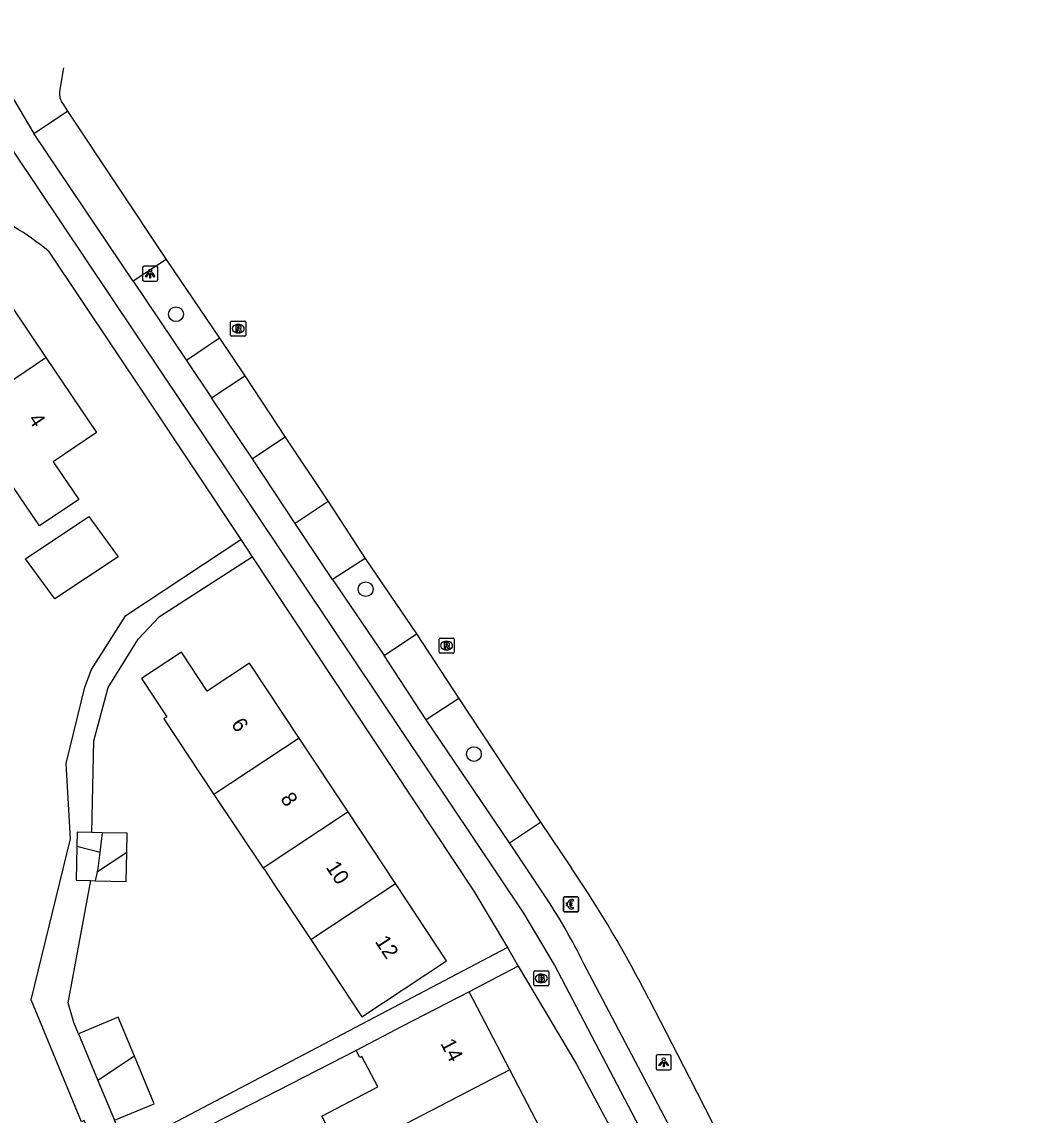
# Model space of a CAD drawing. Extents: x 158352 to 159489, y 383828 to 384597.
# Drawn here: x 159402.8 to 159469.5, y 384393.5 to 384465.8 of the extents above; entities that cross this region are included whole.
import ezdxf

# ---------------------------------------------------------------- set-up
doc = ezdxf.new("R2010")
doc.units = 0
for name, color, linetype in [('IMGEO_Berm_open', 7, 'Continuous'), ('IMGEO_Betaalautomaat', 7, 'Continuous'), ('IMGEO_Boom', 7, 'Continuous'), ('IMGEO_Brandkraan', 7, 'Continuous'), ('IMGEO_Fietspad_gesloten', 7, 'Continuous'), ('IMGEO_Lichtpunt', 7, 'Continuous'), ('IMGEO_Pand', 7, 'Continuous'), ('IMGEO_Pand_nummerreeks', 7, 'Continuous'), ('IMGEO_Parkeervlak_open', 7, 'Continuous'), ('IMGEO_Rioolput', 7, 'Continuous'), ('IMGEO_Voetpad_open', 7, 'Continuous')]:
    doc.layers.add(name, color=color, linetype=linetype)

msp = doc.modelspace()

# ---------------------------------------------------------------- linework, layer by layer
at = {"layer": 'IMGEO_Berm_open'}
for points in [[(159403.553, 384458.421), (159405.783, 384459.914)], [(159412.302, 384450.088), (159410.121, 384448.661)], [(159415.825, 384444.885), (159413.653, 384443.407)], [(159415.3, 384440.948), (159417.509, 384442.388)], [(159420.178, 384438.347), (159418.013, 384436.91)], [(159426.714, 384423.895), (159428.856, 384425.326)], [(159431.654, 384421.062), (159429.512, 384419.646)], [(159435.002, 384411.501), (159437.056, 384412.872)]]:
    msp.add_lwpolyline(points, dxfattribs=at)
at = {"layer": 'IMGEO_Betaalautomaat'}
for p, q in [((159438.574, 384407.015), (159438.574, 384407.856)), ((159438.574, 384407.856), (159438.574, 384407.015)), ((159438.649, 384407.939), (159439.49, 384407.939)), ((159439.49, 384407.939), (159438.649, 384407.939)), ((159438.857, 384407.403), (159438.857, 384407.471)), ((159438.978, 384407.471), (159438.978, 384407.403)), ((159439.236, 384407.744), (159439.219, 384407.644)), ((159439.573, 384407.865), (159439.573, 384407.024)), ((159439.573, 384407.024), (159439.573, 384407.865)), ((159439.499, 384406.94), (159438.658, 384406.94)), ((159438.658, 384406.94), (159439.499, 384406.94)), ((159439.223, 384407.238), (159439.245, 384407.151))]:
    msp.add_line(p, q, dxfattribs=at)
for points in [[(159438.857, 384407.471), (159438.788, 384407.471), (159438.788, 384407.54), (159438.867, 384407.54)], [(159438.989, 384407.54), (159439.136, 384407.54), (159439.136, 384407.471), (159438.978, 384407.471)], [(159438.862, 384407.334), (159438.788, 384407.334), (159438.788, 384407.403), (159438.857, 384407.403)], [(159438.978, 384407.403), (159439.136, 384407.403), (159439.136, 384407.334), (159438.992, 384407.334)]]:
    msp.add_lwpolyline(points, dxfattribs=at)
for centre, radius, start, end in [((159438.652, 384407.862), 0.0779, 92.4484, 184.28452), ((159438.652, 384407.862), 0.0779, 92.4484, 184.28452), ((159439.15, 384407.464), 0.293, 73.01398, 165.01395), ((159439.156, 384407.477), 0.179, 69.32359, 159.56827), ((159439.496, 384407.862), 0.0779, 2.4484, 94.28452), ((159439.496, 384407.862), 0.0779, 2.4484, 94.28452), ((159438.652, 384407.018), 0.0779, 182.4484, 274.28452), ((159438.652, 384407.018), 0.0779, 182.4484, 274.28452), ((159439.123, 384407.389), 0.267, 191.80956, 297.03891), ((159439.156, 384407.404), 0.179, 202.76249, 291.86925), ((159439.496, 384407.018), 0.0779, 272.4484, 4.28452), ((159439.496, 384407.018), 0.0779, 272.4484, 4.28452)]:
    msp.add_arc(centre, radius, start, end, dxfattribs=at)
at = {"layer": 'IMGEO_Boom'}
for centre in [(159412.957, 384446.473), (159425.499, 384428.285), (159432.657, 384417.375)]:
    msp.add_circle(centre, 0.489, dxfattribs=at)
at = {"layer": 'IMGEO_Brandkraan'}
for p, q in [((159436.614, 384402.109), (159436.614, 384402.961)), ((159436.689, 384403.035), (159437.541, 384403.035)), ((159437.102, 384402.815), (159437.127, 384402.815)), ((159437.615, 384402.961), (159437.615, 384402.109)), ((159437.541, 384402.035), (159436.689, 384402.035)), ((159437.125, 384402.255), (159437.1, 384402.255))]:
    msp.add_line(p, q, dxfattribs=at)
for points in [[(159436.614, 384402.109), (159436.614, 384402.961)], [(159436.689, 384403.035), (159437.541, 384403.035)], [(159436.962, 384402.735), (159436.962, 384402.335), (159437.175, 384402.335)], [(159437.193, 384402.735), (159436.962, 384402.735)], [(159437.141, 384402.654), (159437.087, 384402.654), (159437.087, 384402.578)], [(159437.087, 384402.578), (159437.14, 384402.578)], [(159437.149, 384402.502), (159437.087, 384402.502), (159437.087, 384402.421)], [(159437.087, 384402.421), (159437.149, 384402.421)], [(159437.615, 384402.961), (159437.615, 384402.109)], [(159437.541, 384402.035), (159436.689, 384402.035)]]:
    msp.add_lwpolyline(points, dxfattribs=at)
for centre, radius, start, end in [((159436.691, 384402.959), 0.0765, 91.55205, 178.44795), ((159436.691, 384402.959), 0.0765, 91.55205, 178.44795), ((159437.142, 384402.616), 0.0379, 267.82845, 90.93552), ((159437.15, 384402.461), 0.0404, 269.87594, 90.50774), ((159437.181, 384402.586), 0.251, 268.66757, 293.53466), ((159437.197, 384402.59), 0.145, 59.4692, 91.53667), ((159437.222, 384402.637), 0.0922, 285.51372, 58.15012), ((159437.227, 384402.445), 0.105, 301.31148, 78.98903), ((159437.539, 384402.959), 0.0765, 1.55205, 88.44795), ((159437.539, 384402.959), 0.0765, 1.55205, 88.44795), ((159436.691, 384402.111), 0.0765, 181.55205, 268.44795), ((159436.691, 384402.111), 0.0765, 181.55205, 268.44795), ((159437.539, 384402.111), 0.0765, 271.55205, 358.44795), ((159437.539, 384402.111), 0.0765, 271.55205, 358.44795)]:
    msp.add_arc(centre, radius, start, end, dxfattribs=at)
for centre, major_axis, ratio, start_param, end_param in [((159437.101, 384402.535), (-0.387, 0.002), 0.722429, 4.712389, 7.853982), ((159437.126, 384402.535), (-0.39, 0.002), 0.717154, 1.570796, 4.712389)]:
    msp.add_ellipse(centre, major_axis=major_axis, ratio=ratio, start_param=start_param, end_param=end_param, dxfattribs=at)
at = {"layer": 'IMGEO_Fietspad_gesloten'}
for points in [[(159379.563, 384494.512), (159402.219, 384460.708), (159403.553, 384458.421)], [(159469.504, 384342.815), (159469.232, 384343.372), (159469.212, 384343.421), (159467.312, 384347.423), (159437.986, 384403.423), (159435.949, 384406.858), (159397.365, 384464.463)], [(159410.121, 384448.661), (159403.553, 384458.421)], [(159410.121, 384448.661), (159413.653, 384443.407)], [(159413.653, 384443.407), (159415.3, 384440.948)], [(159418.013, 384436.91), (159415.3, 384440.948)], [(159420.835, 384432.639), (159418.013, 384436.91)], [(159423.305, 384428.935), (159420.835, 384432.639)], [(159423.305, 384428.935), (159426.714, 384423.895)], [(159429.512, 384419.646), (159426.714, 384423.895)], [(159435.002, 384411.501), (159429.512, 384419.646)], [(159437.488, 384407.794), (159435.002, 384411.501)], [(159447.179, 384389.739), (159439.889, 384403.589)]]:
    msp.add_lwpolyline(points, dxfattribs=at)
msp.add_arc((159402.877, 384385.243), 41.309, 26.36584, 33.08576, dxfattribs=at)
at = {"layer": 'IMGEO_Lichtpunt'}
for p, q in [((159410.753, 384449.561), (159410.753, 384448.754)), ((159410.753, 384449.561), (159410.753, 384448.754)), ((159411.655, 384449.656), (159410.847, 384449.656)), ((159411.655, 384449.656), (159410.847, 384449.656)), ((159411.749, 384448.754), (159411.749, 384449.561)), ((159411.749, 384448.754), (159411.749, 384449.561)), ((159410.847, 384448.66), (159411.655, 384448.66)), ((159410.847, 384448.66), (159411.655, 384448.66)), ((159444.708, 384397.384), (159444.708, 384396.577)), ((159444.708, 384397.384), (159444.708, 384396.577)), ((159445.61, 384397.479), (159444.802, 384397.479)), ((159445.61, 384397.479), (159444.802, 384397.479)), ((159445.704, 384396.577), (159445.704, 384397.384)), ((159445.704, 384396.577), (159445.704, 384397.384)), ((159444.802, 384396.483), (159445.61, 384396.483)), ((159444.802, 384396.483), (159445.61, 384396.483))]:
    msp.add_line(p, q, dxfattribs=at)
for points in [[(159411.127, 384449.225), (159411.166, 384449.197), (159410.978, 384448.935), (159410.94, 384448.962), (159411.127, 384449.225)], [(159411.229, 384449.177), (159411.276, 384449.177), (159411.276, 384448.855), (159411.229, 384448.855), (159411.229, 384449.177)], [(159411.339, 384449.197), (159411.377, 384449.224), (159411.564, 384448.962), (159411.525, 384448.934), (159411.339, 384449.197)], [(159445.082, 384397.048), (159445.121, 384397.02), (159444.933, 384396.758), (159444.895, 384396.785), (159445.082, 384397.048)], [(159445.184, 384397), (159445.231, 384397), (159445.231, 384396.678), (159445.184, 384396.678), (159445.184, 384397)], [(159445.294, 384397.02), (159445.332, 384397.047), (159445.519, 384396.785), (159445.48, 384396.757), (159445.294, 384397.02)]]:
    msp.add_lwpolyline(points, dxfattribs=at)
for centre in [(159411.252, 384449.359), (159445.207, 384397.182)]:
    msp.add_circle(centre, 0.0994, dxfattribs=at)
for centre, start, end in [((159410.847, 384449.561), 90, 180), ((159410.847, 384449.561), 90, 180), ((159411.655, 384449.561), 0, 90), ((159411.655, 384449.561), 0, 90), ((159410.847, 384448.754), 180, 270), ((159410.847, 384448.754), 180, 270), ((159411.655, 384448.754), 270, 0), ((159411.655, 384448.754), 270, 360), ((159444.802, 384397.384), 90, 180), ((159444.802, 384397.384), 90, 180), ((159445.61, 384397.384), 0, 90), ((159445.61, 384397.384), 0, 90), ((159444.802, 384396.577), 180, 270), ((159444.802, 384396.577), 180, 270), ((159445.61, 384396.577), 270, 0), ((159445.61, 384396.577), 270, 360)]:
    msp.add_arc(centre, 0.0946, start, end, dxfattribs=at)
at = {"layer": 'IMGEO_Pand'}
for points in [[(159398.79, 384439.863), (159395.475, 384444.812), (159395.584, 384444.977), (159393.873, 384447.476), (159396.469, 384449.227), (159398.185, 384446.682), (159401.001, 384448.58), (159404.351, 384443.611)], [(159398.79, 384439.863), (159404.351, 384443.611)], [(159404.351, 384443.611), (159407.702, 384438.641), (159404.845, 384436.714), (159406.527, 384434.22), (159403.93, 384432.469), (159402.173, 384435.076), (159402.017, 384435.046), (159398.79, 384439.863)], [(159403.014, 384430.292), (159407.203, 384433.084), (159409.141, 384430.433), (159404.952, 384427.641), (159403.014, 384430.292)], [(159421.112, 384418.435), (159417.83, 384423.397), (159415.018, 384421.537), (159413.318, 384424.107), (159410.685, 384422.366), (159412.357, 384419.837), (159412.16, 384419.707), (159415.471, 384414.702)], [(159421.112, 384418.435), (159415.471, 384414.702)], [(159424.343, 384413.55), (159421.112, 384418.435)], [(159415.471, 384414.702), (159418.733, 384409.839)], [(159424.343, 384413.55), (159418.733, 384409.839)], [(159427.477, 384408.812), (159424.343, 384413.55)], [(159407.398, 384412.188), (159406.416, 384412.208), (159406.396, 384411.272)], [(159408.093, 384412.173), (159407.398, 384412.188)], [(159407.938, 384410.875), (159408.093, 384412.173)], [(159409.708, 384410.874), (159409.735, 384412.138), (159408.093, 384412.173)], [(159406.396, 384411.272), (159406.348, 384409.024), (159407.329, 384409.003)], [(159407.938, 384410.875), (159406.396, 384411.272)], [(159407.646, 384408.996), (159409.668, 384408.953), (159409.708, 384410.874)], [(159407.766, 384409.589), (159407.811, 384409.812), (159407.938, 384410.875)], [(159409.708, 384410.874), (159407.766, 384409.589)], [(159407.646, 384408.996), (159407.766, 384409.589)], [(159418.733, 384409.839), (159418.803, 384409.733), (159419.405, 384408.822), (159421.867, 384405.1)], [(159407.329, 384409.003), (159407.646, 384408.996)], [(159421.867, 384405.1), (159425.245, 384399.993), (159426.685, 384400.946), (159430.855, 384403.704), (159427.477, 384408.812)], [(159421.867, 384405.1), (159427.477, 384408.812)], [(159432.337, 384401.656), (159427.903, 384399.346), (159424.866, 384397.763)], [(159435.025, 384396.497), (159432.337, 384401.656)], [(159410.206, 384397.385), (159409.128, 384399.967), (159406.511, 384398.875)], [(159406.511, 384398.875), (159407.798, 384395.791)], [(159410.206, 384397.385), (159407.798, 384395.791)], [(159408.9, 384393.152), (159411.516, 384394.244), (159410.206, 384397.385)], [(159423.998, 384390.749), (159422.602, 384393.428), (159426.296, 384395.353), (159425.246, 384397.367), (159425.11, 384397.295), (159424.866, 384397.763)], [(159435.025, 384396.497), (159424.038, 384390.77), (159423.998, 384390.749)], [(159437.658, 384391.444), (159435.025, 384396.497)], [(159407.798, 384395.791), (159408.9, 384393.152)]]:
    msp.add_lwpolyline(points, dxfattribs=at)
at = {"layer": 'IMGEO_Parkeervlak_open'}
for points in [[(159405.512, 384462.761), (159405.265, 384461.201)], [(159405.472, 384460.399), (159405.783, 384459.914)], [(159405.783, 384459.914), (159412.302, 384450.088)], [(159412.302, 384450.088), (159415.825, 384444.885)], [(159415.825, 384444.885), (159417.509, 384442.388)], [(159417.509, 384442.388), (159420.178, 384438.347)], [(159420.178, 384438.347), (159423.018, 384434.091)], [(159425.459, 384430.306), (159428.856, 384425.326)], [(159428.856, 384425.326), (159431.654, 384421.062)], [(159431.654, 384421.062), (159437.056, 384412.872)], [(159437.056, 384412.872), (159439.119, 384409.818)], [(159444.219, 384401.178), (159446.885, 384396.013), (159449.48, 384390.945)]]:
    msp.add_lwpolyline(points, dxfattribs=at)
for centre, radius, start, end in [((159406.326, 384461.047), 1.072, 171.75537, 217.18954), ((159374.597, 384365.907), 78.046, 26.86716, 34.23766)]:
    msp.add_arc(centre, radius, start, end, dxfattribs=at)
at = {"layer": 'IMGEO_Rioolput'}
for p, q in [((159416.573, 384445.09), (159416.573, 384445.942)), ((159416.648, 384446.016), (159417.5, 384446.016)), ((159417.061, 384445.796), (159417.086, 384445.796)), ((159417.574, 384445.942), (159417.574, 384445.09)), ((159417.084, 384445.236), (159417.059, 384445.236)), ((159417.5, 384445.016), (159416.648, 384445.016)), ((159430.35, 384424.125), (159430.35, 384424.977)), ((159430.425, 384425.051), (159431.277, 384425.051)), ((159430.838, 384424.831), (159430.863, 384424.831)), ((159431.351, 384424.977), (159431.351, 384424.125)), ((159431.277, 384424.051), (159430.425, 384424.051)), ((159430.861, 384424.271), (159430.836, 384424.271))]:
    msp.add_line(p, q, dxfattribs=at)
for points in [[(159416.573, 384445.09), (159416.573, 384445.942)], [(159416.648, 384446.016), (159417.5, 384446.016)], [(159417.574, 384445.942), (159417.574, 384445.09)], [(159417.162, 384445.714), (159416.91, 384445.716), (159416.91, 384445.316)], [(159416.91, 384445.316), (159417.034, 384445.316), (159417.034, 384445.478), (159417.045, 384445.478)], [(159417.088, 384445.635), (159417.034, 384445.635), (159417.034, 384445.554)], [(159417.034, 384445.554), (159417.086, 384445.554)], [(159417.092, 384445.449), (159417.163, 384445.316), (159417.303, 384445.316), (159417.238, 384445.442)], [(159417.5, 384445.016), (159416.648, 384445.016)], [(159430.35, 384424.125), (159430.35, 384424.977)], [(159430.425, 384425.051), (159431.277, 384425.051)], [(159431.351, 384424.977), (159431.351, 384424.125)], [(159431.277, 384424.051), (159430.425, 384424.051)], [(159430.939, 384424.749), (159430.687, 384424.751), (159430.687, 384424.351)], [(159430.687, 384424.351), (159430.811, 384424.351), (159430.811, 384424.513), (159430.822, 384424.513)], [(159430.865, 384424.67), (159430.811, 384424.67), (159430.811, 384424.589)], [(159430.811, 384424.589), (159430.863, 384424.589)], [(159430.869, 384424.484), (159430.94, 384424.351), (159431.08, 384424.351), (159431.015, 384424.477)]]:
    msp.add_lwpolyline(points, dxfattribs=at)
for centre, radius, start, end in [((159416.65, 384445.94), 0.0765, 91.55205, 178.44795), ((159416.65, 384445.94), 0.0765, 91.55205, 178.44795), ((159417.498, 384445.94), 0.0765, 1.55205, 88.44795), ((159417.498, 384445.94), 0.0765, 1.55205, 88.44795), ((159416.65, 384445.092), 0.0765, 181.55205, 268.44795), ((159416.65, 384445.092), 0.0765, 181.55205, 268.44795), ((159417.044, 384445.425), 0.0533, 26.02933, 88.69889), ((159417.07, 384445.743), 0.19, 274.7715, 282.96867), ((159417.094, 384445.539), 0.0964, 77.00612, 93.18647), ((159417.108, 384445.596), 0.0378, 276.66336, 79.67722), ((159417.161, 384445.604), 0.109, 350.36119, 89.41601), ((159417.159, 384445.604), 0.112, 277.58423, 350.98172), ((159417.143, 384445.389), 0.108, 29.51342, 73.79051), ((159417.498, 384445.092), 0.0765, 271.55205, 358.44795), ((159417.498, 384445.092), 0.0765, 271.55205, 358.44795), ((159430.427, 384424.975), 0.0765, 91.55205, 178.44795), ((159430.427, 384424.975), 0.0765, 91.55205, 178.44795), ((159431.275, 384424.975), 0.0765, 1.55205, 88.44795), ((159431.275, 384424.975), 0.0765, 1.55205, 88.44795), ((159430.427, 384424.127), 0.0765, 181.55205, 268.44795), ((159430.427, 384424.127), 0.0765, 181.55205, 268.44795), ((159430.821, 384424.46), 0.0533, 26.02933, 88.69889), ((159430.847, 384424.778), 0.19, 274.7715, 282.96867), ((159430.871, 384424.574), 0.0964, 77.00612, 93.18647), ((159430.885, 384424.631), 0.0378, 276.66336, 79.67722), ((159430.938, 384424.639), 0.109, 350.36119, 89.41601), ((159430.936, 384424.639), 0.112, 277.58423, 350.98172), ((159430.92, 384424.424), 0.108, 29.51342, 73.79051), ((159431.275, 384424.127), 0.0765, 271.55205, 358.44795), ((159431.275, 384424.127), 0.0765, 271.55205, 358.44795)]:
    msp.add_arc(centre, radius, start, end, dxfattribs=at)
for centre, major_axis, ratio, start_param, end_param in [((159417.06, 384445.516), (-0.387, 0.002), 0.722429, 4.712389, 7.853982), ((159417.085, 384445.516), (-0.39, 0.002), 0.717154, 1.570796, 4.712389), ((159430.837, 384424.551), (-0.387, 0.002), 0.722429, 4.712389, 7.853982), ((159430.862, 384424.551), (-0.39, 0.002), 0.717154, 1.570796, 4.712389)]:
    msp.add_ellipse(centre, major_axis=major_axis, ratio=ratio, start_param=start_param, end_param=end_param, dxfattribs=at)
at = {"layer": 'IMGEO_Voetpad_open'}
for points in [[(159404.534, 384450.643), (159410.948, 384441.053), (159417.238, 384431.568)], [(159423.018, 384434.091), (159420.835, 384432.639)], [(159423.018, 384434.091), (159425.459, 384430.306)], [(159404.294, 384363.327), (159418.307, 384370.84), (159415.232, 384376.282), (159413.152, 384381.023), (159412.264, 384381.936), (159406.888, 384393.142), (159406.709, 384393.056), (159403.381, 384401.125), (159405.985, 384411.776), (159405.696, 384416.755), (159406.92, 384421.792), (159407.364, 384422.966), (159409.65, 384426.536), (159417.238, 384431.568)], [(159417.238, 384431.568), (159418.001, 384430.417)], [(159407.398, 384412.188), (159407.524, 384418.251), (159408.479, 384421.782), (159410.448, 384424.987), (159411.861, 384426.479), (159418.001, 384430.417)], [(159418.001, 384430.417), (159432.656, 384408.316), (159434.872, 384404.57)], [(159425.459, 384430.306), (159423.305, 384428.935)], [(159406.511, 384398.875), (159406.202, 384399.615), (159405.824, 384400.923), (159407.329, 384409.003)], [(159434.872, 384404.57), (159409.67, 384391.306), (159409.411, 384391.928), (159408.9, 384393.152)], [(159434.872, 384404.57), (159435.592, 384403.352)], [(159435.592, 384403.352), (159432.337, 384401.656)], [(159435.592, 384403.352), (159439.435, 384396.855), (159446.075, 384384.455), (159446.741, 384383.154)], [(159424.866, 384397.763), (159410.131, 384390.201), (159420.614, 384369.891), (159435.481, 384377.679)]]:
    msp.add_lwpolyline(points, dxfattribs=at)
msp.add_arc((159393.329, 384437.134), 17.551, 50.32406, 68.73864, dxfattribs=at)

# ---------------------------------------------------------------- texts
at = {"layer": 'IMGEO_Pand_nummerreeks'}
for s, rotation, p in [('4', 303.98835, (159403.153, 384439.521)), ('6', 303.48075, (159416.57, 384419.356)), ('8', 303.48344, (159419.829, 384414.428)), ('10', 303.48344, (159422.831, 384409.89)), ('12', 303.48075, (159426.084, 384404.972)), ('14', 297.51895, (159430.419, 384398.238))]:
    msp.add_text(s, height=1, rotation=rotation, dxfattribs=at).set_placement(p)

doc.saveas('drawing.dxf')
